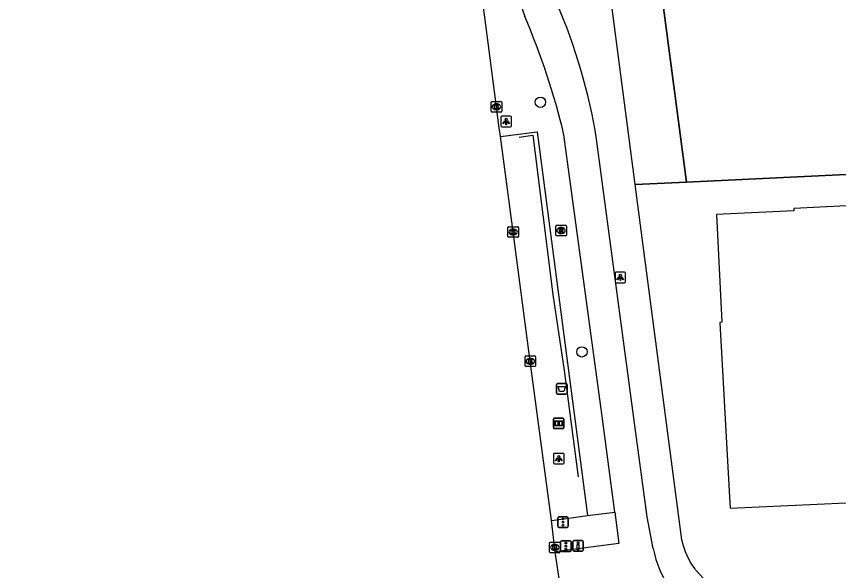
# Model space of a CAD drawing. Extents: x 161084 to 161928, y 385355 to 386522.
# Drawn here: x 161149.1 to 161226.8, y 385753.3 to 385805.7 of the extents above; entities that cross this region are included whole.
import ezdxf

# ---------------------------------------------------------------- set-up
doc = ezdxf.new("R2010")
doc.units = 0
for name, color, linetype in [('IMGEO_Afvalbak', 7, 'Continuous'), ('IMGEO_Boom', 7, 'Continuous'), ('IMGEO_Drukknoppaal', 7, 'Continuous'), ('IMGEO_Fietspad_gesloten', 7, 'Continuous'), ('IMGEO_Groenvoorziening', 7, 'Continuous'), ('IMGEO_Hek', 7, 'Continuous'), ('IMGEO_Informatiebord', 7, 'Continuous'), ('IMGEO_Kolk', 7, 'Continuous'), ('IMGEO_Lichtpunt', 7, 'Continuous'), ('IMGEO_OVBaan_gesloten', 7, 'Continuous'), ('IMGEO_Pand', 7, 'Continuous'), ('IMGEO_Rioolput', 7, 'Continuous'), ('IMGEO_Verkeersregelinstallatiepaal', 7, 'Continuous'), ('IMGEO_Voetpad_open', 7, 'Continuous')]:
    doc.layers.add(name, color=color, linetype=linetype)

msp = doc.modelspace()

# ---------------------------------------------------------------- linework, layer by layer
at = {"layer": 'IMGEO_Afvalbak'}
for p, q in [((161200.12, 385770.052), (161200.12, 385770.852)), ((161200.12, 385770.852), (161200.12, 385770.052)), ((161200.22, 385770.952), (161201.01, 385770.952)), ((161201.01, 385770.952), (161200.22, 385770.952)), ((161201.11, 385770.852), (161201.11, 385770.052)), ((161201.11, 385770.052), (161201.11, 385770.852)), ((161201.01, 385769.952), (161200.22, 385769.952)), ((161200.22, 385769.952), (161201.01, 385769.952))]:
    msp.add_line(p, q, dxfattribs=at)
msp.add_lwpolyline([(161200.263, 385770.666), (161200.967, 385770.666), (161200.818, 385770.196), (161200.412, 385770.196), (161200.263, 385770.666)], dxfattribs=at)
for centre, start, end in [((161200.22, 385770.852), 90, 180), ((161200.22, 385770.852), 90, 180), ((161201.01, 385770.852), 0, 90), ((161201.01, 385770.852), 360, 90), ((161200.22, 385770.052), 180, 270), ((161200.22, 385770.052), 180, 270), ((161201.01, 385770.052), 270, 0), ((161201.01, 385770.052), 270, 0)]:
    msp.add_arc(centre, 0.1, start, end, dxfattribs=at)
at = {"layer": 'IMGEO_Boom'}
for centre in [(161198.593, 385797.549), (161202.521, 385773.95)]:
    msp.add_circle(centre, 0.489, dxfattribs=at)
at = {"layer": 'IMGEO_Drukknoppaal'}
for p, q in [((161201.656, 385755.212), (161201.656, 385756.012)), ((161201.656, 385756.012), (161201.656, 385755.212)), ((161201.756, 385756.112), (161202.546, 385756.112)), ((161202.546, 385756.112), (161201.756, 385756.112)), ((161202.646, 385756.012), (161202.646, 385755.212)), ((161202.646, 385755.212), (161202.646, 385756.012)), ((161202.546, 385755.112), (161201.756, 385755.112)), ((161201.756, 385755.112), (161202.546, 385755.112))]:
    msp.add_line(p, q, dxfattribs=at)
msp.add_lwpolyline([(161202.226, 385755.737), (161202.226, 385755.237), (161202.076, 385755.237), (161202.076, 385755.737), (161202.226, 385755.737)], dxfattribs=at)
msp.add_circle((161202.151, 385755.902), 0.085, dxfattribs=at)
for centre, start, end in [((161201.756, 385756.012), 90, 180), ((161201.756, 385756.012), 90, 180), ((161202.546, 385756.012), 0, 90), ((161202.546, 385756.012), 360, 90), ((161201.756, 385755.212), 180, 270), ((161201.756, 385755.212), 180, 270), ((161202.546, 385755.212), 270, 0), ((161202.546, 385755.212), 270, 0)]:
    msp.add_arc(centre, 0.1, start, end, dxfattribs=at)
at = {"layer": 'IMGEO_Fietspad_gesloten'}
for points in [[(161205.621, 385758.801), (161204.389, 385768.102), (161200.818, 385794.469)], [(161209.233, 385755.378), (161208.683, 385758.357), (161207.529, 385766.988), (161203.904, 385794.069)], [(161205.621, 385758.801), (161206.009, 385755.828), (161200.002, 385755.064)]]:
    msp.add_lwpolyline(points, dxfattribs=at)
for centre, radius, start, end in [((161248.288, 385822.312), 53.817, 188.50522, 198.02358), ((161151.12, 385785.534), 53.47, 9.18482, 23.5933), ((161134.302, 385778.645), 68.372, 13.38163, 23.27311), ((161219.815, 385757.617), 10.816, 191.94693, 237.44684)]:
    msp.add_arc(centre, radius, start, end, dxfattribs=at)
at = {"layer": 'IMGEO_Groenvoorziening'}
for points in [[(161207.473, 385827.316), (161212.404, 385789.993)], [(161212.404, 385789.993), (161255.66, 385792.058), (161272.857, 385792.894)], [(161207.561, 385789.762), (161212.404, 385789.993)]]:
    msp.add_lwpolyline(points, dxfattribs=at)
at = {"layer": 'IMGEO_Hek'}
for points in [[(161212.404, 385789.993), (161207.473, 385827.316)], [(161196.599, 385794.256), (161197.866, 385794.432), (161199.773, 385779.365)], [(161255.66, 385792.058), (161212.404, 385789.993)], [(161212.404, 385789.993), (161207.561, 385789.762)], [(161199.773, 385779.365), (161200.825, 385772.186), (161202.147, 385762.131)]]:
    msp.add_lwpolyline(points, dxfattribs=at)
at = {"layer": 'IMGEO_Informatiebord'}
for p, q in [((161199.816, 385766.794), (161199.816, 385767.594)), ((161199.816, 385767.594), (161199.816, 385766.794)), ((161199.916, 385767.694), (161200.706, 385767.694)), ((161200.706, 385767.694), (161199.916, 385767.694)), ((161200.806, 385767.594), (161200.806, 385766.794)), ((161200.806, 385766.794), (161200.806, 385767.594)), ((161200.706, 385766.694), (161199.916, 385766.694)), ((161199.916, 385766.694), (161200.706, 385766.694))]:
    msp.add_line(p, q, dxfattribs=at)
for points in [[(161199.917, 385767.426), (161200.705, 385767.426), (161200.705, 385766.962), (161199.917, 385766.962), (161199.917, 385767.426)], [(161199.982, 385767.361), (161199.982, 385767.027), (161200.257, 385767.027), (161200.258, 385767.24), (161200.362, 385767.241), (161200.363, 385767.027), (161200.64, 385767.027), (161200.64, 385767.361), (161200.364, 385767.361), (161200.364, 385767.281), (161200.258, 385767.281), (161200.258, 385767.361), (161199.982, 385767.361)]]:
    msp.add_lwpolyline(points, dxfattribs=at)
for centre, start, end in [((161199.916, 385767.594), 90, 180), ((161199.916, 385767.594), 90, 180), ((161200.706, 385767.594), 0, 90), ((161200.706, 385767.594), 360, 90), ((161199.916, 385766.794), 180, 270), ((161199.916, 385766.794), 180, 270), ((161200.706, 385766.794), 270, 0), ((161200.706, 385766.794), 270, 0)]:
    msp.add_arc(centre, 0.1, start, end, dxfattribs=at)
at = {"layer": 'IMGEO_Kolk'}
for p, q in [((161193.936, 385796.691), (161193.936, 385797.543)), ((161194.011, 385797.617), (161194.863, 385797.617)), ((161194.424, 385797.397), (161194.449, 385797.397)), ((161194.937, 385797.543), (161194.937, 385796.691)), ((161194.863, 385796.617), (161194.011, 385796.617)), ((161194.447, 385796.837), (161194.422, 385796.837)), ((161195.514, 385784.859), (161195.514, 385785.711)), ((161195.589, 385785.785), (161196.441, 385785.785)), ((161196.002, 385785.565), (161196.027, 385785.565)), ((161196.515, 385785.711), (161196.515, 385784.859)), ((161196.441, 385784.785), (161195.589, 385784.785)), ((161196.025, 385785.005), (161196, 385785.005)), ((161197.14, 385772.64), (161197.14, 385773.492)), ((161197.215, 385773.566), (161198.067, 385773.566)), ((161197.628, 385773.346), (161197.653, 385773.346)), ((161198.141, 385773.492), (161198.141, 385772.64)), ((161198.067, 385772.566), (161197.215, 385772.566)), ((161197.651, 385772.786), (161197.626, 385772.786)), ((161199.452, 385755.042), (161199.452, 385755.894)), ((161199.527, 385755.968), (161200.379, 385755.968)), ((161200.453, 385755.894), (161200.453, 385755.042)), ((161199.963, 385755.188), (161199.938, 385755.188)), ((161199.94, 385755.748), (161199.965, 385755.748)), ((161200.379, 385754.968), (161199.527, 385754.968))]:
    msp.add_line(p, q, dxfattribs=at)
for points in [[(161193.936, 385796.691), (161193.936, 385797.543)], [(161194.011, 385797.617), (161194.863, 385797.617)], [(161194.257, 385797.317), (161194.38, 385797.317), (161194.38, 385797.166), (161194.51, 385797.317), (161194.674, 385797.317), (161194.528, 385797.166), (161194.681, 385796.917), (161194.529, 385796.917), (161194.444, 385797.081), (161194.38, 385797.014), (161194.38, 385796.917), (161194.257, 385796.917), (161194.257, 385797.317)], [(161194.937, 385797.543), (161194.937, 385796.691)], [(161194.863, 385796.617), (161194.011, 385796.617)], [(161195.514, 385784.859), (161195.514, 385785.711)], [(161195.589, 385785.785), (161196.441, 385785.785)], [(161195.835, 385785.485), (161195.958, 385785.485), (161195.958, 385785.334), (161196.088, 385785.485), (161196.252, 385785.485), (161196.106, 385785.334), (161196.259, 385785.085), (161196.107, 385785.085), (161196.022, 385785.249), (161195.958, 385785.182), (161195.958, 385785.085), (161195.835, 385785.085), (161195.835, 385785.485)], [(161196.515, 385785.711), (161196.515, 385784.859)], [(161196.441, 385784.785), (161195.589, 385784.785)], [(161197.14, 385772.64), (161197.14, 385773.492)], [(161197.215, 385773.566), (161198.067, 385773.566)], [(161197.461, 385773.266), (161197.584, 385773.266), (161197.584, 385773.115), (161197.714, 385773.266), (161197.878, 385773.266), (161197.732, 385773.115), (161197.885, 385772.866), (161197.733, 385772.866), (161197.648, 385773.03), (161197.584, 385772.963), (161197.584, 385772.866), (161197.461, 385772.866), (161197.461, 385773.266)], [(161198.141, 385773.492), (161198.141, 385772.64)], [(161198.067, 385772.566), (161197.215, 385772.566)], [(161199.452, 385755.042), (161199.452, 385755.894)], [(161199.527, 385755.968), (161200.379, 385755.968)], [(161200.453, 385755.894), (161200.453, 385755.042)], [(161199.773, 385755.668), (161199.896, 385755.668), (161199.896, 385755.517), (161200.026, 385755.668), (161200.19, 385755.668), (161200.044, 385755.517), (161200.197, 385755.268), (161200.045, 385755.268), (161199.96, 385755.432), (161199.896, 385755.365), (161199.896, 385755.268), (161199.773, 385755.268), (161199.773, 385755.668)], [(161200.379, 385754.968), (161199.527, 385754.968)]]:
    msp.add_lwpolyline(points, dxfattribs=at)
for centre, start, end in [((161194.013, 385797.541), 91.55205, 178.44795), ((161194.013, 385797.541), 91.55205, 178.44795), ((161194.861, 385797.541), 1.55205, 88.44795), ((161194.861, 385797.541), 1.55205, 88.44795), ((161194.013, 385796.693), 181.55205, 268.44795), ((161194.013, 385796.693), 181.55205, 268.44795), ((161194.861, 385796.693), 271.55205, 358.44795), ((161194.861, 385796.693), 271.55205, 358.44795), ((161195.591, 385785.709), 91.55205, 178.44795), ((161195.591, 385785.709), 91.55205, 178.44795), ((161196.439, 385785.709), 1.55205, 88.44795), ((161196.439, 385785.709), 1.55205, 88.44795), ((161195.591, 385784.861), 181.55205, 268.44795), ((161195.591, 385784.861), 181.55205, 268.44795), ((161196.439, 385784.861), 271.55205, 358.44795), ((161196.439, 385784.861), 271.55205, 358.44795), ((161197.217, 385773.49), 91.55205, 178.44795), ((161197.217, 385773.49), 91.55205, 178.44795), ((161198.065, 385773.49), 1.55205, 88.44795), ((161198.065, 385773.49), 1.55205, 88.44795), ((161197.217, 385772.642), 181.55205, 268.44795), ((161197.217, 385772.642), 181.55205, 268.44795), ((161198.065, 385772.642), 271.55205, 358.44795), ((161198.065, 385772.642), 271.55205, 358.44795), ((161199.529, 385755.892), 91.55205, 178.44795), ((161199.529, 385755.892), 91.55205, 178.44795), ((161200.377, 385755.892), 1.55205, 88.44795), ((161200.377, 385755.892), 1.55205, 88.44795), ((161199.529, 385755.044), 181.55205, 268.44795), ((161199.529, 385755.044), 181.55205, 268.44795), ((161200.377, 385755.044), 271.55205, 358.44795), ((161200.377, 385755.044), 271.55205, 358.44795)]:
    msp.add_arc(centre, 0.0765, start, end, dxfattribs=at)
for centre, major_axis, ratio, start_param, end_param in [((161194.423, 385797.117), (-0.387, 0.002), 0.722429, 4.712389, 7.853982), ((161194.448, 385797.117), (-0.39, 0.002), 0.717154, 1.570796, 4.712389), ((161196.001, 385785.285), (-0.387, 0.002), 0.722429, 4.712389, 7.853982), ((161196.026, 385785.285), (-0.39, 0.002), 0.717154, 1.570796, 4.712389), ((161197.627, 385773.066), (-0.387, 0.002), 0.722429, 4.712389, 7.853982), ((161197.652, 385773.066), (-0.39, 0.002), 0.717154, 1.570796, 4.712389), ((161199.939, 385755.468), (-0.387, 0.002), 0.722429, 4.712389, 7.853982), ((161199.964, 385755.468), (-0.39, 0.002), 0.717154, 1.570796, 4.712389)]:
    msp.add_ellipse(centre, major_axis=major_axis, ratio=ratio, start_param=start_param, end_param=end_param, dxfattribs=at)
at = {"layer": 'IMGEO_Lichtpunt'}
for p, q in [((161195.765, 385796.226), (161194.957, 385796.226)), ((161195.765, 385796.226), (161194.957, 385796.226)), ((161194.863, 385796.131), (161194.863, 385795.324)), ((161194.863, 385796.131), (161194.863, 385795.324)), ((161195.859, 385795.324), (161195.859, 385796.131)), ((161195.859, 385795.324), (161195.859, 385796.131)), ((161194.957, 385795.23), (161195.765, 385795.23)), ((161194.957, 385795.23), (161195.765, 385795.23)), ((161206.544, 385781.484), (161205.736, 385781.484)), ((161206.544, 385781.484), (161205.736, 385781.484)), ((161205.642, 385781.389), (161205.642, 385780.582)), ((161205.642, 385781.389), (161205.642, 385780.582)), ((161206.638, 385780.582), (161206.638, 385781.389)), ((161206.638, 385780.582), (161206.638, 385781.389)), ((161205.736, 385780.488), (161206.544, 385780.488)), ((161205.736, 385780.488), (161206.544, 385780.488)), ((161200.741, 385764.361), (161199.933, 385764.361)), ((161200.741, 385764.361), (161199.933, 385764.361)), ((161199.839, 385764.266), (161199.839, 385763.459)), ((161199.839, 385764.266), (161199.839, 385763.459)), ((161200.835, 385763.459), (161200.835, 385764.266)), ((161200.835, 385763.459), (161200.835, 385764.266)), ((161199.933, 385763.365), (161200.741, 385763.365)), ((161199.933, 385763.365), (161200.741, 385763.365))]:
    msp.add_line(p, q, dxfattribs=at)
for points in [[(161195.237, 385795.795), (161195.276, 385795.767), (161195.088, 385795.505), (161195.05, 385795.532), (161195.237, 385795.795)], [(161195.339, 385795.747), (161195.386, 385795.747), (161195.386, 385795.425), (161195.339, 385795.425), (161195.339, 385795.747)], [(161195.449, 385795.767), (161195.487, 385795.794), (161195.674, 385795.532), (161195.635, 385795.504), (161195.449, 385795.767)], [(161206.016, 385781.053), (161206.055, 385781.025), (161205.867, 385780.763), (161205.829, 385780.79), (161206.016, 385781.053)], [(161206.118, 385781.005), (161206.165, 385781.005), (161206.165, 385780.683), (161206.118, 385780.683), (161206.118, 385781.005)], [(161206.228, 385781.025), (161206.266, 385781.052), (161206.453, 385780.79), (161206.414, 385780.762), (161206.228, 385781.025)], [(161200.213, 385763.93), (161200.252, 385763.902), (161200.064, 385763.64), (161200.026, 385763.667), (161200.213, 385763.93)], [(161200.315, 385763.882), (161200.362, 385763.882), (161200.362, 385763.56), (161200.315, 385763.56), (161200.315, 385763.882)], [(161200.425, 385763.902), (161200.463, 385763.929), (161200.65, 385763.667), (161200.611, 385763.639), (161200.425, 385763.902)]]:
    msp.add_lwpolyline(points, dxfattribs=at)
for centre in [(161195.362, 385795.929), (161206.141, 385781.187), (161200.338, 385764.064)]:
    msp.add_circle(centre, 0.0994, dxfattribs=at)
for centre, start, end in [((161194.957, 385796.131), 90, 180), ((161194.957, 385796.131), 90, 180), ((161195.765, 385796.131), 0, 90), ((161195.765, 385796.131), 0, 90), ((161194.957, 385795.324), 180, 270), ((161194.957, 385795.324), 180, 270), ((161195.765, 385795.324), 270, 0), ((161195.765, 385795.324), 270, 360), ((161205.736, 385781.389), 90, 180), ((161205.736, 385781.389), 90, 180), ((161206.544, 385781.389), 0, 90), ((161206.544, 385781.389), 0, 90), ((161205.736, 385780.582), 180, 270), ((161205.736, 385780.582), 180, 270), ((161206.544, 385780.582), 270, 0), ((161206.544, 385780.582), 270, 360), ((161199.933, 385764.266), 90, 180), ((161199.933, 385764.266), 90, 180), ((161200.741, 385764.266), 0, 90), ((161200.741, 385764.266), 0, 90), ((161199.933, 385763.459), 180, 270), ((161199.933, 385763.459), 180, 270), ((161200.741, 385763.459), 270, 0), ((161200.741, 385763.459), 270, 360)]:
    msp.add_arc(centre, 0.0946, start, end, dxfattribs=at)
at = {"layer": 'IMGEO_OVBaan_gesloten'}
for points in [[(161194.813, 385794.299), (161194.675, 385795.33), (161194.437, 385797.117), (161192.506, 385812.149), (161181.599, 385894.516), (161177.056, 385929.432), (161176.3, 385935.247), (161173.593, 385955.119), (161163.181, 386034.035), (161162.806, 386036.478), (161159.857, 386058.81), (161157.079, 386080.17), (161154.412, 386100.485), (161151.938, 386119.836), (161149.318, 386139.173), (161149.083, 386140.767)], [(161199.643, 385758.004), (161197.641, 385773.066), (161196.015, 385785.285), (161194.813, 385794.299)], [(161200.002, 385755.064), (161199.643, 385758.004)], [(161200.501, 385751.664), (161200.002, 385755.064)]]:
    msp.add_lwpolyline(points, dxfattribs=at)
at = {"layer": 'IMGEO_Pand'}
msp.add_lwpolyline([(161227.518, 385787.744), (161222.524, 385787.498), (161222.534, 385787.299), (161215.241, 385786.94), (161215.746, 385776.751), (161215.546, 385776.741), (161216.441, 385760.775), (161216.52, 385759.168), (161227.486, 385759.696)], dxfattribs=at)
at = {"layer": 'IMGEO_Rioolput'}
for p, q in [((161200.044, 385784.998), (161200.044, 385785.85)), ((161200.119, 385785.924), (161200.971, 385785.924)), ((161200.532, 385785.704), (161200.557, 385785.704)), ((161201.045, 385785.85), (161201.045, 385784.998)), ((161200.971, 385784.924), (161200.119, 385784.924)), ((161200.555, 385785.144), (161200.53, 385785.144))]:
    msp.add_line(p, q, dxfattribs=at)
for points in [[(161200.044, 385784.998), (161200.044, 385785.85)], [(161200.119, 385785.924), (161200.971, 385785.924)], [(161200.633, 385785.622), (161200.381, 385785.624), (161200.381, 385785.224)], [(161200.381, 385785.224), (161200.505, 385785.224), (161200.505, 385785.386), (161200.516, 385785.386)], [(161200.559, 385785.543), (161200.505, 385785.543), (161200.505, 385785.462)], [(161200.505, 385785.462), (161200.557, 385785.462)], [(161200.563, 385785.357), (161200.634, 385785.224), (161200.774, 385785.224), (161200.709, 385785.35)], [(161201.045, 385785.85), (161201.045, 385784.998)], [(161200.971, 385784.924), (161200.119, 385784.924)]]:
    msp.add_lwpolyline(points, dxfattribs=at)
for centre, radius, start, end in [((161200.121, 385785.848), 0.0765, 91.55205, 178.44795), ((161200.121, 385785.848), 0.0765, 91.55205, 178.44795), ((161200.515, 385785.333), 0.0533, 26.02933, 88.69889), ((161200.541, 385785.651), 0.19, 274.7715, 282.96867), ((161200.565, 385785.447), 0.0964, 77.00612, 93.18647), ((161200.579, 385785.504), 0.0378, 276.66336, 79.67722), ((161200.632, 385785.512), 0.109, 350.36119, 89.41601), ((161200.63, 385785.512), 0.112, 277.58423, 350.98172), ((161200.614, 385785.297), 0.108, 29.51342, 73.79051), ((161200.969, 385785.848), 0.0765, 1.55205, 88.44795), ((161200.969, 385785.848), 0.0765, 1.55205, 88.44795), ((161200.121, 385785), 0.0765, 181.55205, 268.44795), ((161200.121, 385785), 0.0765, 181.55205, 268.44795), ((161200.969, 385785), 0.0765, 271.55205, 358.44795), ((161200.969, 385785), 0.0765, 271.55205, 358.44795)]:
    msp.add_arc(centre, radius, start, end, dxfattribs=at)
for centre, major_axis, ratio, start_param, end_param in [((161200.531, 385785.424), (-0.387, 0.002), 0.722429, 4.712389, 7.853982), ((161200.556, 385785.424), (-0.39, 0.002), 0.717154, 1.570796, 4.712389)]:
    msp.add_ellipse(centre, major_axis=major_axis, ratio=ratio, start_param=start_param, end_param=end_param, dxfattribs=at)
at = {"layer": 'IMGEO_Verkeersregelinstallatiepaal'}
for p, q in [((161200.234, 385757.462), (161200.234, 385758.262)), ((161200.234, 385758.262), (161200.234, 385757.462)), ((161200.334, 385758.362), (161201.124, 385758.362)), ((161201.124, 385758.362), (161200.334, 385758.362)), ((161201.224, 385758.262), (161201.224, 385757.462)), ((161201.224, 385757.462), (161201.224, 385758.262)), ((161201.124, 385757.362), (161200.334, 385757.362)), ((161200.334, 385757.362), (161201.124, 385757.362)), ((161200.507, 385755.192), (161200.507, 385755.992)), ((161200.507, 385755.992), (161200.507, 385755.192)), ((161200.607, 385756.092), (161201.397, 385756.092)), ((161201.397, 385756.092), (161200.607, 385756.092)), ((161201.497, 385755.992), (161201.497, 385755.192)), ((161201.497, 385755.192), (161201.497, 385755.992)), ((161201.397, 385755.092), (161200.607, 385755.092)), ((161200.607, 385755.092), (161201.397, 385755.092))]:
    msp.add_line(p, q, dxfattribs=at)
for centre in [(161200.729, 385758.152), (161200.729, 385757.862), (161200.729, 385757.572), (161201.002, 385755.882), (161201.002, 385755.592), (161201.002, 385755.302)]:
    msp.add_circle(centre, 0.085, dxfattribs=at)
for centre, start, end in [((161200.334, 385758.262), 90, 180), ((161200.334, 385758.262), 90, 180), ((161201.124, 385758.262), 0, 90), ((161201.124, 385758.262), 360, 90), ((161200.334, 385757.462), 180, 270), ((161200.334, 385757.462), 180, 270), ((161201.124, 385757.462), 270, 0), ((161201.124, 385757.462), 270, 0), ((161200.607, 385755.992), 90, 180), ((161200.607, 385755.992), 90, 180), ((161201.397, 385755.992), 0, 90), ((161201.397, 385755.992), 360, 90), ((161200.607, 385755.192), 180, 270), ((161200.607, 385755.192), 180, 270), ((161201.397, 385755.192), 270, 0), ((161201.397, 385755.192), 270, 0)]:
    msp.add_arc(centre, 0.1, start, end, dxfattribs=at)
at = {"layer": 'IMGEO_Voetpad_open'}
for points in [[(161207.561, 385789.762), (161202.461, 385828.626)], [(161194.813, 385794.299), (161198.275, 385794.739), (161199.988, 385781.774), (161203.044, 385758.47)], [(161220.448, 385748.745), (161219.704, 385748.868), (161218.974, 385749.056), (161218.264, 385749.309), (161217.58, 385749.625), (161216.926, 385750), (161216.822, 385750.072), (161215.539, 385751.058), (161214.348, 385752.155), (161213.26, 385753.354), (161213.176, 385753.465), (161212.838, 385753.963), (161212.546, 385754.49), (161212.302, 385755.04), (161212.108, 385755.611), (161211.966, 385756.196), (161207.561, 385789.762)], [(161199.643, 385758.004), (161201.731, 385758.3), (161203.044, 385758.47)], [(161203.044, 385758.47), (161205.621, 385758.801)]]:
    msp.add_lwpolyline(points, dxfattribs=at)

doc.saveas('drawing.dxf')
